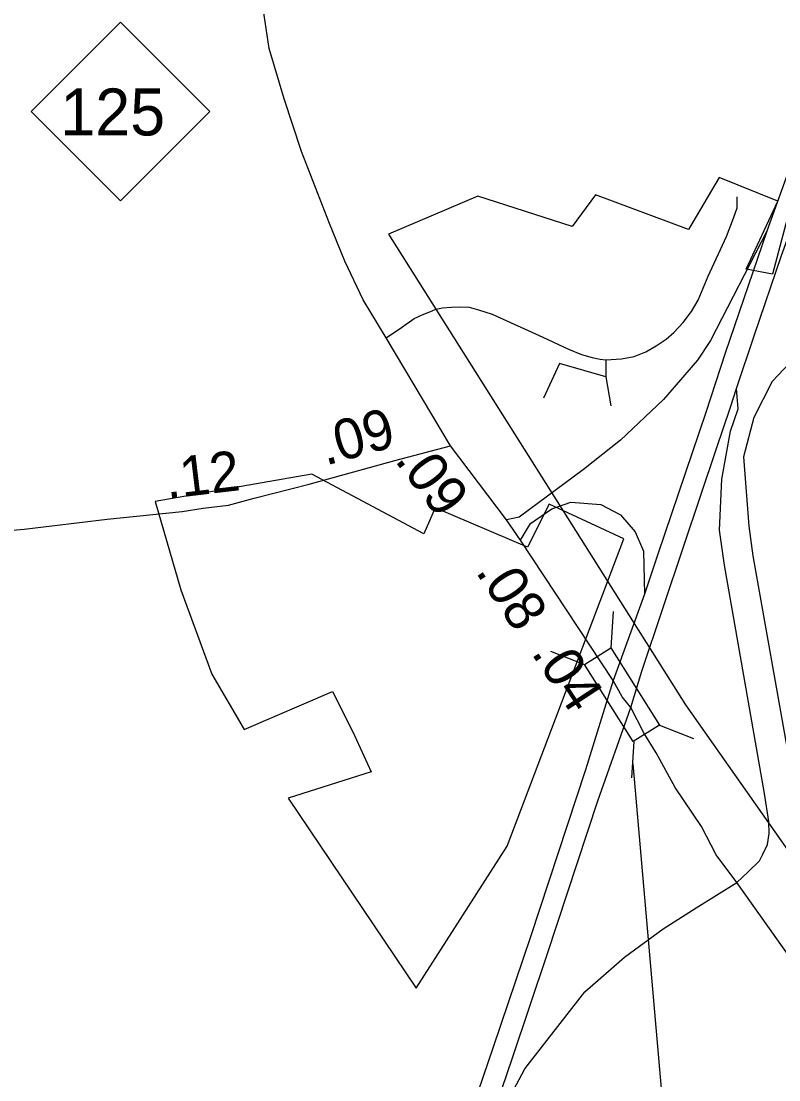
# Model space of a CAD drawing. Extents: x 2290615 to 2522933, y 819489 to 1012715.
# Drawn here: x 2396841 to 2399663, y 965987 to 969932 of the extents above; entities that cross this region are included whole.
import ezdxf

# ---------------------------------------------------------------- set-up
doc = ezdxf.new("R2010")
doc.units = 0
for name, color, linetype in [('Exist Boundary Political City Limit New', 7, 'Continuous'), ('Exist Boundary Political City Limit Old', 7, 'Continuous'), ('Exist Road Non-System Type 51', 7, 'Continuous'), ('Exist Road Primary Interstate Divided Center Attributed', 7, 'Continuous'), ('Exist Road Primary Interstate Ramp 1 Lane Attributed', 7, 'Continuous'), ('Exist Road Primary NC Attributed', 7, 'Continuous'), ('Exist Road Primary NC Mileage Hundredths English Label', 7, 'Continuous'), ('Exist Road Primary NC Service Mileage Hundredths English Label', 7, 'Continuous'), ('Exist Road Primary NC Shield CELL', 7, 'Continuous'), ('Exist Road Primary NC Shield Number Label', 7, 'Continuous'), ('Exist Road Primary NC Structure Standard Bridge CELL', 7, 'Continuous'), ('Exist Road Primary NC Structure Standard Bridge Number Label', 7, 'Continuous'), ('Exist Road Secondary Mileage Hundredths English Label', 7, 'Continuous'), ('Exist Road Secondary Type 51 Attributed', 7, 'Continuous'), ('Map Preparation Boundary City Limit Buffer Line', 7, 'Continuous')]:
    doc.layers.add(name, color=color, linetype=linetype)

msp = doc.modelspace()

# ---------------------------------------------------------------- linework, layer by layer
at = {"layer": 'Exist Boundary Political City Limit New'}
msp.add_lwpolyline([(2401828.1, 974777.1), (2402082.3, 974670.9), (2401438.9, 973319.7), (2400923, 972312.7), (2400540.8, 971567), (2400082.2, 970356), (2400012.2, 970241.3), (2399821.1, 969674), (2399639.4, 968988.7), (2399541.5, 969007.9), (2399659.2, 969260.8), (2399441.1, 969349.1), (2399326.9, 969155.1), (2398980.7, 969285), (2398894.2, 969167.3), (2398542.8, 969279.8), (2398209.6, 969138.7), (2399316.1, 967384.2), (2399830.8, 966651.2), (2400496.2, 965932.8), (2401439.2, 968639.9)], dxfattribs=at)
at = {"layer": 'Exist Boundary Political City Limit Old'}
msp.add_lwpolyline([(2397339.7, 968142.2), (2397435.3, 967813), (2397551.1, 967498.3), (2397671.4, 967292.7), (2398001.2, 967434), (2398076.6, 967283.3), (2398144.5, 967134.6), (2397835.4, 967036.7), (2398312.6, 966328.5), (2398651, 966857.2), (2399085.8, 968003.3), (2398808.5, 968131.6), (2398727.1, 967971.6), (2398383.2, 968118.5), (2398341.2, 968021.4), (2397923.9, 968243.3), (2397339.7, 968142.2)], dxfattribs=at)
at = {"layer": 'Exist Road Non-System Type 51'}
for p, q in [((2398846.4, 968655.7), (2398787.1, 968527.3)), ((2399018.5, 968606.3), (2398846.4, 968655.7))]:
    msp.add_line(p, q, dxfattribs=at)
for points in [[(2399018.5, 968670.5), (2399077.8, 968673.8), (2399124.7, 968682.9), (2399167.5, 968699.3), (2399206.2, 968721.6), (2399243.3, 968747.1), (2399272.1, 968771.8), (2399307.5, 968809.7), (2399338.8, 968850), (2399362.7, 968892.8), (2399400.5, 968981.7), (2399468, 969129.9), (2399495.2, 969197.5), (2399508.4, 969237), (2399508.4, 969277.3)], [(2398200.9, 968752), (2398257.7, 968789.9), (2398305.5, 968824.5), (2398334.3, 968837.7), (2398364, 968849.2), (2398386.2, 968858.2), (2398410.9, 968863.2), (2398443.8, 968865.7), (2398476.7, 968867.3), (2398510.5, 968865.7), (2398545.1, 968856.6), (2398596.1, 968840.1), (2398784.7, 968754.5), (2398880.2, 968710), (2398927.9, 968690.3), (2398968.3, 968678.8), (2398997.9, 968672.2), (2399018.5, 968670.5)], [(2400012.2, 968825.9), (2399931, 968799.1), (2399857.5, 968772.6), (2399804, 968743.8), (2399724.1, 968680.4), (2399638.3, 968589.8), (2399569.9, 968455.2), (2399532.2, 968308), (2399551.2, 968050.5), (2399566.8, 967939.4), (2399699.9, 967191.8)], [(2399018.5, 968670.5), (2399018.5, 968606.3), (2399038.3, 968498.4)]]:
    msp.add_lwpolyline(points, dxfattribs=at)
at = {"layer": 'Exist Road Primary Interstate Divided Center Attributed'}
for points in [[(2402882.4, 977570.2), (2402861.4, 977451.6), (2402837.1, 977314.8), (2402785.8, 977014), (2402721, 976610.6), (2402622.9, 976169.3), (2402531.1, 975819.9), (2402392.5, 975371.4), (2402229.6, 974908.6), (2402051.3, 974458.3), (2401829, 973968.4), (2401537.4, 973401.1), (2401207.9, 972761.8), (2400802.9, 971978.3), (2400492.3, 971329.9), (2400249.3, 970786), (2400103.5, 970431.2), (2399891.9, 969899.9), (2399810.9, 969683.8), (2399711.9, 969408.2), (2399619.2, 969149.1)], [(2399506.3, 968562.5), (2399572.4, 968763.5), (2399673.2, 969058.8), (2399764.1, 969309.2), (2399859.5, 969546.9), (2399981.9, 969845.9), (2400108.9, 970125.1), (2400260.1, 970438.4), (2400457.2, 970814.8), (2400702.9, 971250.7), (2401103.5, 971953.1), (2401470.8, 972608.7), (2401785.8, 973217.4), (2402037.8, 973775.7), (2402229.6, 974269.2), (2402398.8, 974780.7), (2402531.1, 975236.4), (2402653.5, 975747.9), (2402729.1, 976133.3), (2402800.2, 976594.3), (2402863.2, 977015.8), (2402916.3, 977313), (2402941.9, 977508.2)], [(2399619.2, 969149.1), (2399463.5, 968695), (2399391.5, 968473.5), (2399212.3, 967945.8), (2399163.1, 967796.6)], [(2399112, 967374.5), (2399153.6, 967509.1), (2399309.6, 967976.4), (2399432.9, 968343.8), (2399482.4, 968489.7), (2399506.3, 968562.5)], [(2399163.1, 967796.6), (2399046.2, 967474.7)], [(2399046.2, 967474.7), (2398942.8, 967142.4), (2398738, 966519.9), (2398599.5, 966108.2), (2398411.8, 965557.9), (2398229.2, 965078), (2398094.7, 964754.6), (2397910, 964355), (2397639, 963832.8), (2397458.3, 963515.5), (2397157.2, 963035.6), (2396976.6, 962766.5), (2396683.5, 962366.8), (2396390.4, 962003.3), (2395720.9, 961232.2), (2395013.4, 960412.8), (2394301.7, 959589.4), (2393725.6, 958880.5), (2393243.8, 958234.6)], [(2398551.4, 965715.1), (2398671.8, 966068), (2398800.3, 966453.6), (2398988.9, 967025.9), (2399112, 967374.5)]]:
    msp.add_lwpolyline(points, dxfattribs=at)
at = {"layer": 'Exist Road Primary Interstate Ramp 1 Lane Attributed'}
for points in [[(2399619.2, 969149.1), (2399408.6, 968742.2), (2399360.5, 968668.6), (2399234.4, 968521.7), (2399074.3, 968370), (2398935.4, 968261), (2398696.7, 968083), (2398648.7, 968073.6)], [(2399506.9, 966721.7), (2399549.8, 966761.8), (2399591.5, 966802.4), (2399604.2, 966827.6), (2399621.2, 966863.3), (2399627, 966904.9), (2399626.9, 966949.7), (2399610.5, 967053.5), (2399460.7, 967904.7), (2399441.9, 968035.2), (2399450.8, 968225.5), (2399483.9, 968403.9), (2399512.6, 968487.8), (2399506.3, 968562.5)], [(2398701.7, 967998.1), (2398738.9, 968060.2), (2398817.8, 968115.1), (2398888.8, 968139.2), (2399001, 968131.2), (2399074.2, 968092.2), (2399128, 968029.2), (2399158.9, 967956.9), (2399163.1, 967796.6)], [(2398551.4, 965715.1), (2398717.9, 966027.8), (2398941.1, 966314.1), (2399089.1, 966443.9), (2399232.2, 966549.9), (2399355.2, 966627.2), (2399506.9, 966721.7)]]:
    msp.add_lwpolyline(points, dxfattribs=at)
at = {"layer": 'Exist Road Primary NC Attributed'}
for points in [[(2398440, 968349.6), (2398200.9, 968752), (2398114.5, 968894), (2398046.8, 969038.1), (2397989.2, 969178.2), (2397885.6, 969446.5), (2397821, 969643.2), (2397764.5, 969830.3), (2397746.8, 969954.1), (2397741.2, 970069.9), (2397752.9, 970194.2), (2397779.8, 970328.5), (2397855.1, 970755.3), (2397936.1, 971239.4), (2397954.8, 971350.5), (2397962.2, 971408.9), (2397985.3, 971565.1), (2398087.4, 972138.5), (2398124.5, 972339)], [(2398648.7, 968073.6), (2398440, 968349.6)], [(2398701.7, 967998.1), (2398648.7, 968073.6)], [(2399046.2, 967474.7), (2398701.7, 967998.1)], [(2399112, 967374.5), (2399080.5, 967414.6), (2399046.2, 967474.7)], [(2399506.9, 966721.7), (2399429.6, 966824.8), (2399375.2, 966930.7), (2399277.9, 967076.7), (2399206.4, 967205.6), (2399160.6, 967280), (2399112, 967374.5)], [(2399795.9, 966340.9), (2399737.8, 966397.1), (2399506.9, 966721.7)]]:
    msp.add_lwpolyline(points, dxfattribs=at)
at = {"layer": 'Exist Road Primary NC Shield CELL'}
msp.add_lwpolyline([(2396877.7, 969595.9), (2397210.7, 969928.9), (2397543.7, 969595.9), (2397210.7, 969262.9)], close=True, dxfattribs=at)
at = {"layer": 'Exist Road Primary NC Structure Standard Bridge CELL'}
for p, q in [((2399046.2, 967731.6), (2399037.3, 967596.1)), ((2398813.2, 967584), (2398939.5, 967534.1)), ((2399218.8, 967308.6), (2399345.1, 967258.8)), ((2399123.2, 967248.1), (2399114.3, 967112.5))]:
    msp.add_line(p, q, dxfattribs=at)
msp.add_lwpolyline([(2399037.3, 967596.1), (2399219.3, 967308.9), (2399121.4, 967247), (2398939.5, 967534.1)], close=True, dxfattribs=at)
at = {"layer": 'Exist Road Primary NC Structure Standard Bridge Number Label'}
msp.add_line((2399119.5, 967163.9), (2399257.9, 965588.8), dxfattribs=at)
at = {"layer": 'Exist Road Secondary Type 51 Attributed'}
msp.add_lwpolyline([(2396492.8, 968007.7), (2396852.4, 968038.5), (2397161.8, 968076.7), (2397441.4, 968104.4), (2397519.1, 968117.4), (2397613.1, 968128.6), (2397708.8, 968153.8), (2397913.9, 968206.5), (2398232.7, 968294.8), (2398440, 968349.6)], dxfattribs=at)
at = {"layer": 'Map Preparation Boundary City Limit Buffer Line'}
msp.add_lwpolyline([(2401828.1, 974777.1), (2402082.3, 974670.9), (2401438.9, 973319.7), (2400923, 972312.7), (2400540.8, 971567), (2400082.2, 970356), (2400012.2, 970241.3), (2399821.1, 969674), (2399639.4, 968988.7), (2399541.5, 969007.9), (2399659.2, 969260.8), (2399441.1, 969349.1), (2399326.9, 969155.1), (2398980.7, 969285), (2398894.2, 969167.3), (2398542.8, 969279.8), (2398209.6, 969138.7), (2399316.1, 967384.2), (2399830.8, 966651.2), (2400496.2, 965932.8), (2401439.2, 968639.9)], dxfattribs=at)

# ---------------------------------------------------------------- texts
at = {"layer": 'Exist Road Primary NC Mileage Hundredths English Label'}
msp.add_text('.08', height=150, rotation=303.3472, dxfattribs=at).set_placement((2398531.5, 967880.8))
at = {"layer": 'Exist Road Primary NC Service Mileage Hundredths English Label'}
for s, rotation, p in [('.09', 307.0968, (2398229.8, 968295.9)), ('.04', 303.3472, (2398739, 967577.7))]:
    msp.add_text(s, height=150, rotation=rotation, dxfattribs=at).set_placement(p)
at = {"layer": 'Exist Road Primary NC Shield Number Label'}
msp.add_text('125', height=175, dxfattribs=at).set_placement((2396986.9, 969506.2))
at = {"layer": 'Exist Road Secondary Mileage Hundredths English Label'}
for s, rotation, p in [('.09', 15.4927, (2397974.8, 968275.2)), ('.12', 6.8371, (2397385.3, 968151.7))]:
    msp.add_text(s, height=150, rotation=rotation, dxfattribs=at).set_placement(p)

doc.saveas('drawing.dxf')
